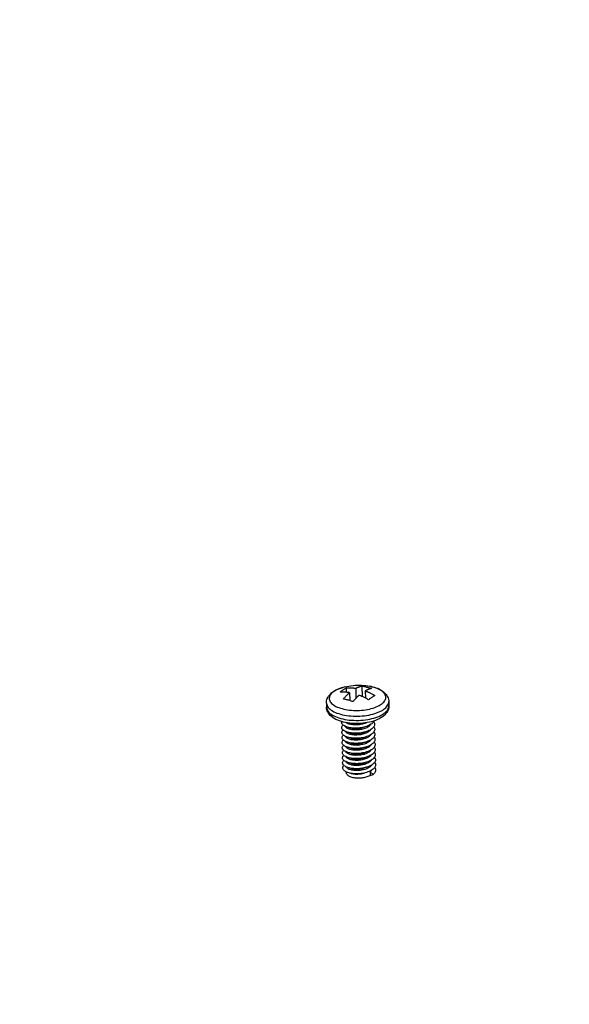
# Model space of a CAD drawing. Header units: millimetres. Extents: x 6 to 414, y 7 to 290.
# Tile 324 of 341: x 147.37 to 152.21, y 213.55 to 222.24. Entities that reach past the tile are written whole.
import ezdxf

# ---------------------------------------------------------------- set-up
doc = ezdxf.new("R2010")
doc.units = ezdxf.units.MM
doc.header["$LTSCALE"] = 23.1
doc.layers.get('0').update_dxf_attribs({"linetype": 'CONTINUOUS'})
for name, color, linetype in [('03_ALL_AXES', 7, 'CONTINUOUS'), ('09_ALL_ROUNDS', 7, 'CONTINUOUS'), ('20_ALL_FEATURES', 7, 'CONTINUOUS')]:
    doc.layers.add(name, color=color, linetype=linetype)
doc.styles.get("Standard").update_dxf_attribs({"font": 'txt', "width": 0.6})
doc.dimstyles.get("Standard").update_dxf_attribs({"dimtxt": 2.5, "dimasz": 1.8, "dimexe": 0.05, "dimexo": 0.0625, "dimtad": 1, "dimzin": 0, "dimdsep": 46, "dimtxsty": 'Standard', "dimblk": '_FILLED', "dimblk1": '_FILLED', "dimblk2": '_FILLED', "dimcen": 0.09, "dimadec": 0, "dimazin": 0, "dimtol": 1, "dimtp": 0.01, "dimtm": 0.01, "dimtfac": 1, "dimtofl": 0, "dimtmove": 0, "dimatfit": 3, "dimldrblk": '_FILLED', "dimfxl": 0, "dimtolj": 1, "dimtzin": 0, "dimarcsym": 0})

# ---------------------------------------------------------------- blocks, each defined once
blk = doc.blocks.new('_FILLED')
at = {"color": 0, "linetype": 'ByBlock'}
blk.add_solid([(0, 0), (-1, 0.2222), (-1, -0.2222)], dxfattribs=at)

msp = doc.modelspace()

# ---------------------------------------------------------------- linework, layer by layer
at = {"color": 40, "linetype": 'Continuous'}
msp.add_line((150.2446, 215.6923), (150.2443, 215.6942), dxfattribs=at)
for points in [[(150.2485, 215.8618), (150.2488, 215.8623), (150.2492, 215.8627), (150.2496, 215.8632), (150.25, 215.8636), (150.2505, 215.8641), (150.2509, 215.8645), (150.2513, 215.8649), (150.2518, 215.8653), (150.2522, 215.8657), (150.2527, 215.8661), (150.2531, 215.8664), (150.2535, 215.8667), (150.2539, 215.867), (150.2544, 215.8673), (150.2548, 215.8676)], [(150.3235, 215.855), (150.3245, 215.8544), (150.3256, 215.8538), (150.3266, 215.8531), (150.3276, 215.8525), (150.3286, 215.8519), (150.3296, 215.8512), (150.3306, 215.8505), (150.3317, 215.8499), (150.3327, 215.8492), (150.3337, 215.8485), (150.3348, 215.8478), (150.3359, 215.847), (150.337, 215.8462), (150.3381, 215.8454), (150.3392, 215.8446), (150.3402, 215.8438), (150.3413, 215.843), (150.3424, 215.8422), (150.3435, 215.8414)], [(150.3736, 215.8134), (150.3745, 215.8124), (150.3754, 215.8114), (150.3763, 215.8104), (150.3771, 215.8094), (150.3779, 215.8084), (150.3788, 215.8073), (150.3796, 215.8063), (150.3804, 215.8053), (150.3812, 215.8043), (150.382, 215.8033), (150.3827, 215.8024), (150.3835, 215.8014)], [(150.3999, 215.7741), (150.4003, 215.7731), (150.4007, 215.7721), (150.4012, 215.7711), (150.4016, 215.77), (150.402, 215.769), (150.4024, 215.768), (150.4027, 215.7671), (150.403, 215.7662), (150.4034, 215.7653), (150.4037, 215.7644), (150.404, 215.7634), (150.4043, 215.7625), (150.4046, 215.7616)], [(150.4088, 215.7317), (150.4088, 215.7307), (150.4088, 215.7297), (150.4087, 215.7287), (150.4087, 215.7277), (150.4086, 215.7266), (150.4086, 215.7256), (150.4085, 215.7246), (150.4084, 215.7236), (150.4083, 215.7226), (150.4082, 215.7216), (150.4081, 215.7205), (150.408, 215.7195), (150.4078, 215.7185), (150.4077, 215.7175)], [(150.2612, 215.633), (150.2607, 215.6339), (150.2603, 215.6347), (150.2598, 215.6356), (150.2594, 215.6365), (150.259, 215.6374), (150.2586, 215.6383), (150.2581, 215.6393), (150.2577, 215.6402), (150.2573, 215.6411), (150.2569, 215.6421), (150.2566, 215.6429), (150.2562, 215.6437), (150.2559, 215.6445), (150.2556, 215.6453)], [(150.3671, 215.6328), (150.3661, 215.6318), (150.3652, 215.6307), (150.3642, 215.6297), (150.3633, 215.6287), (150.3623, 215.6277), (150.3613, 215.6267), (150.3603, 215.6258), (150.3594, 215.6248), (150.3584, 215.6239), (150.3574, 215.6229), (150.3564, 215.622), (150.3554, 215.6211), (150.3544, 215.6203), (150.3534, 215.6194), (150.3524, 215.6185), (150.3514, 215.6177)], [(150.3983, 215.6836), (150.3978, 215.6824), (150.3973, 215.6812), (150.3968, 215.68), (150.3963, 215.6789), (150.3958, 215.6777), (150.3953, 215.6766), (150.3948, 215.6755), (150.3942, 215.6744), (150.3937, 215.6733), (150.3932, 215.6722), (150.3927, 215.6712), (150.3921, 215.6701), (150.3916, 215.669), (150.3911, 215.668)]]:
    msp.add_lwpolyline(points, dxfattribs=at)
at = {"layer": '03_ALL_AXES', "color": 7, "linetype": 'Continuous'}
for p, q in [((150.0702, 216.2133), (150.0711, 216.1761)), ((150.6201, 216.2264), (150.621, 216.1891)), ((150.2447, 215.6055), (150.2449, 215.598))]:
    msp.add_line(p, q, dxfattribs=at)
msp.add_lwpolyline([(150.2298, 216.3554), (150.2488, 216.3597), (150.2676, 216.3633), (150.2865, 216.3662), (150.3052, 216.3683), (150.324, 216.3697), (150.3426, 216.3705), (150.3612, 216.3705), (150.3798, 216.3699), (150.3983, 216.3687), (150.4168, 216.3667), (150.4353, 216.3641), (150.454, 216.3607)], dxfattribs=at)
at = {"layer": '09_ALL_ROUNDS', "color": 7, "linetype": 'Continuous'}
for p, q in [((150.2297, 216.3554), (150.2232, 216.3537)), ((150.2298, 216.3554), (150.2297, 216.3554)), ((150.4937, 216.3506), (150.4806, 216.3545)), ((150.1348, 216.3152), (150.1272, 216.3094)), ((150.197, 216.0769), (150.2147, 216.0725)), ((150.4676, 216.0486), (150.4493, 216.0442)), ((150.4854, 216.0538), (150.4676, 216.0486)), ((150.5027, 216.0597), (150.4854, 216.0538))]:
    msp.add_line(p, q, dxfattribs=at)
for points in [[(150.1272, 216.3113), (150.141, 216.3203), (150.1559, 216.3286), (150.1718, 216.336), (150.1885, 216.3427), (150.2058, 216.3486), (150.2236, 216.3538)], [(150.2077, 216.3492), (150.193, 216.3443), (150.1791, 216.339), (150.1661, 216.3332), (150.1543, 216.3272), (150.1439, 216.3212), (150.1348, 216.3152)], [(150.454, 216.3607), (150.4708, 216.357), (150.4884, 216.3523), (150.5055, 216.3468), (150.5218, 216.3405), (150.5374, 216.3335), (150.552, 216.3256), (150.5654, 216.317), (150.5773, 216.3078), (150.5877, 216.2982), (150.5965, 216.2883), (150.6037, 216.2783), (150.6095, 216.2681), (150.6139, 216.2579), (150.6172, 216.2475), (150.6192, 216.2369), (150.6201, 216.2264)], [(150.4806, 216.3545), (150.4652, 216.3583), (150.454, 216.3607)], [(150.5537, 216.2028), (150.5613, 216.2085), (150.5686, 216.2148), (150.5755, 216.222), (150.5816, 216.2295), (150.5864, 216.2373), (150.5901, 216.2453), (150.5924, 216.2533), (150.5934, 216.2614), (150.5932, 216.2694), (150.5916, 216.2773), (150.5887, 216.2852), (150.5846, 216.2929), (150.5792, 216.3005), (150.5726, 216.3078), (150.5647, 216.3149), (150.5558, 216.3217), (150.5457, 216.3281), (150.5346, 216.3342), (150.5224, 216.34), (150.5093, 216.3453), (150.4971, 216.3495)], [(150.0702, 216.2133), (150.0705, 216.2232), (150.0719, 216.2332), (150.0743, 216.2431), (150.0778, 216.2531), (150.0825, 216.2631), (150.0886, 216.273), (150.0961, 216.283), (150.105, 216.2927), (150.1153, 216.3022), (150.1272, 216.3113)], [(150.1272, 216.3094), (150.1199, 216.3031), (150.1129, 216.296), (150.1069, 216.2884), (150.102, 216.2806), (150.0984, 216.2726), (150.0961, 216.2646), (150.095, 216.2565), (150.0953, 216.2485), (150.0969, 216.2406), (150.0997, 216.2327), (150.1039, 216.225), (150.1093, 216.2174), (150.1159, 216.2101), (150.1237, 216.203), (150.1327, 216.1962), (150.1428, 216.1898), (150.1539, 216.1837), (150.1661, 216.1779), (150.1791, 216.1727), (150.1931, 216.1678), (150.2078, 216.1635), (150.2233, 216.1596), (150.2394, 216.1563), (150.256, 216.1535), (150.2731, 216.1512), (150.2906, 216.1495), (150.3083, 216.1484), (150.3263, 216.1479), (150.3443, 216.1479), (150.3623, 216.1486), (150.3803, 216.1498), (150.398, 216.1516), (150.4155, 216.1539), (150.4326, 216.1568), (150.4492, 216.1603), (150.4653, 216.1642), (150.4807, 216.1687), (150.4955, 216.1736), (150.5094, 216.179), (150.5224, 216.1847), (150.5342, 216.1907), (150.5446, 216.1967), (150.5537, 216.2028)], [(150.0702, 216.2133), (150.0706, 216.2083), (150.0723, 216.1996), (150.0755, 216.1909), (150.08, 216.1824), (150.086, 216.174), (150.0933, 216.1659), (150.1019, 216.1581), (150.1118, 216.1507), (150.1229, 216.1435), (150.1352, 216.1368), (150.1486, 216.1305), (150.1631, 216.1246), (150.1784, 216.1193), (150.1947, 216.1145), (150.2117, 216.1103)], [(150.0711, 216.1761), (150.0712, 216.1743), (150.0725, 216.1652), (150.0753, 216.1561), (150.0796, 216.1473), (150.0855, 216.1386), (150.0927, 216.1302), (150.1014, 216.122), (150.1115, 216.1142), (150.1229, 216.1068), (150.1355, 216.0999), (150.1493, 216.0933), (150.1642, 216.0873), (150.1801, 216.0818), (150.197, 216.0769)], [(150.2204, 216.0455), (150.2028, 216.0502), (150.1857, 216.0556), (150.1694, 216.0619), (150.1538, 216.069), (150.1392, 216.0769), (150.1258, 216.0855), (150.1139, 216.0947), (150.1035, 216.1043), (150.0947, 216.1142), (150.0875, 216.1242), (150.0817, 216.1343), (150.0772, 216.1446), (150.074, 216.155), (150.072, 216.1655), (150.0711, 216.1761)], [(150.4609, 216.111), (150.4787, 216.1153), (150.4957, 216.1203), (150.512, 216.1257), (150.5273, 216.1316), (150.5417, 216.1379), (150.5547, 216.1445), (150.5661, 216.1512), (150.5762, 216.1579)], [(150.621, 216.1891), (150.6207, 216.1792), (150.6193, 216.1693), (150.6169, 216.1593), (150.6134, 216.1494), (150.6086, 216.1394), (150.6026, 216.1294), (150.5951, 216.1195), (150.5862, 216.1097), (150.5759, 216.1002), (150.564, 216.0911)], [(150.5762, 216.1579), (150.5845, 216.1642), (150.5926, 216.1712), (150.6003, 216.179), (150.6069, 216.1874), (150.6123, 216.196), (150.6163, 216.2048), (150.6189, 216.2137), (150.62, 216.2225), (150.6201, 216.2264)], [(150.5771, 216.1206), (150.5876, 216.1287), (150.5967, 216.1371), (150.6044, 216.1457), (150.6107, 216.1545), (150.6156, 216.1635), (150.6189, 216.1726), (150.6206, 216.1818), (150.621, 216.1891)], [(150.2117, 216.1103), (150.2295, 216.1066), (150.2478, 216.1035), (150.2667, 216.101), (150.286, 216.0991), (150.3055, 216.0979), (150.3253, 216.0973), (150.3452, 216.0974), (150.3651, 216.0981), (150.3849, 216.0994), (150.4045, 216.1014), (150.4238, 216.104), (150.4426, 216.1072), (150.4609, 216.111)], [(150.2147, 216.0725), (150.2331, 216.0688), (150.2521, 216.0657), (150.2717, 216.0633), (150.2917, 216.0615), (150.312, 216.0605), (150.3325, 216.06), (150.353, 216.0603), (150.3735, 216.0613), (150.3939, 216.0629), (150.414, 216.0652), (150.4337, 216.0682), (150.453, 216.0718)], [(150.453, 216.0718), (150.4716, 216.0761), (150.4895, 216.0809)], [(150.4895, 216.0809), (150.5066, 216.0863), (150.5229, 216.0922), (150.5381, 216.0986), (150.5523, 216.1055), (150.5653, 216.1129), (150.5771, 216.1206)], [(150.564, 216.0911), (150.5502, 216.0821), (150.5353, 216.0739), (150.5194, 216.0664), (150.5027, 216.0597)], [(150.257, 216.0383), (150.2385, 216.0415), (150.2204, 216.0455)], [(150.4493, 216.0442), (150.4306, 216.0405), (150.4116, 216.0375), (150.3924, 216.0352), (150.373, 216.0335), (150.3534, 216.0326), (150.3339, 216.0323), (150.3144, 216.0328), (150.295, 216.0339), (150.2759, 216.0357), (150.257, 216.0383)]]:
    msp.add_lwpolyline(points, dxfattribs=at)
at = {"layer": '20_ALL_FEATURES', "color": 7, "linetype": 'Continuous'}
for p, q in [((150.2445, 216.3475), (150.2454, 216.3082)), ((150.3281, 216.343), (150.3301, 216.2553)), ((150.3827, 216.3634), (150.3849, 216.271)), ((150.2739, 216.3045), (150.2755, 216.2353)), ((150.4121, 216.3204), (150.4136, 216.2573)), ((150.2498, 216.0369), (150.2448, 216.0404)), ((150.3979, 215.9988), (150.4095, 216.0022)), ((150.4904, 216.0555), (150.4901, 216.0545)), ((150.399, 215.9541), (150.4105, 215.9575)), ((150.4001, 215.9093), (150.4116, 215.9127)), ((150.2675, 215.864), (150.257, 215.8669)), ((150.2685, 215.8193), (150.2671, 215.8196)), ((150.4011, 215.8646), (150.4126, 215.868)), ((150.4022, 215.8198), (150.4137, 215.8232)), ((150.2578, 215.7674), (150.2529, 215.7705)), ((150.2696, 215.7745), (150.2672, 215.7751)), ((150.4032, 215.775), (150.4148, 215.7784)), ((150.4043, 215.7303), (150.4158, 215.7337)), ((150.4054, 215.6855), (150.4169, 215.6889)), ((150.4557, 215.6058), (150.4564, 215.5748)), ((150.4813, 215.5835), (150.4557, 215.6058)), ((150.4564, 215.5748), (150.4813, 215.5835))]:
    msp.add_line(p, q, dxfattribs=at)
for points in [[(150.1903, 216.3091), (150.1948, 216.313), (150.1993, 216.3168), (150.2038, 216.3204), (150.2083, 216.3239), (150.2128, 216.3273), (150.2173, 216.3306)], [(150.2173, 216.3306), (150.2218, 216.3338), (150.2264, 216.3368), (150.2309, 216.3397), (150.2354, 216.3424), (150.24, 216.345), (150.2445, 216.3475)], [(150.2445, 216.3475), (150.2508, 216.3479), (150.2571, 216.3481), (150.2633, 216.3482), (150.2693, 216.3482), (150.2752, 216.348), (150.281, 216.3479), (150.2866, 216.3476), (150.292, 216.3472), (150.2973, 216.3468), (150.3024, 216.3463), (150.3074, 216.3458), (150.312, 216.3453), (150.3164, 216.3447), (150.3206, 216.3441), (150.3244, 216.3436), (150.3281, 216.343)], [(150.3281, 216.343), (150.3302, 216.3441), (150.3323, 216.3452), (150.3344, 216.3463), (150.3365, 216.3474), (150.3386, 216.3484), (150.3407, 216.3494), (150.3428, 216.3504), (150.345, 216.3514), (150.3473, 216.3523), (150.3497, 216.3533), (150.3522, 216.3544), (150.3549, 216.3554), (150.3577, 216.3564), (150.3607, 216.3575), (150.3639, 216.3585), (150.3673, 216.3596), (150.3709, 216.3606), (150.3747, 216.3616), (150.3786, 216.3626), (150.3827, 216.3634)], [(150.3827, 216.3634), (150.3897, 216.3623), (150.3966, 216.361), (150.4036, 216.3595), (150.4106, 216.358), (150.4176, 216.3563), (150.4246, 216.3545), (150.4317, 216.3525), (150.4387, 216.3504), (150.4457, 216.3482), (150.4527, 216.3459), (150.4597, 216.3435), (150.4667, 216.3409)], [(150.4667, 216.3409), (150.4626, 216.34), (150.4587, 216.3391), (150.4548, 216.3381), (150.4512, 216.337), (150.4478, 216.336), (150.4446, 216.3349), (150.4416, 216.3339), (150.4388, 216.3328), (150.4362, 216.3318), (150.4337, 216.3308), (150.4313, 216.3298), (150.429, 216.3288), (150.4268, 216.3278), (150.4247, 216.3268), (150.4226, 216.3258), (150.4205, 216.3248), (150.4184, 216.3238), (150.4163, 216.3227), (150.4142, 216.3216), (150.4121, 216.3204)], [(150.2739, 216.3045), (150.2702, 216.3051), (150.2663, 216.3057), (150.2621, 216.3063), (150.2577, 216.3069), (150.253, 216.3074), (150.2481, 216.3079), (150.2431, 216.3084), (150.2378, 216.3088), (150.2324, 216.3091), (150.2269, 216.3094), (150.2212, 216.3096), (150.2154, 216.3097), (150.2093, 216.3097), (150.2031, 216.3096), (150.1967, 216.3094), (150.1903, 216.3091)], [(150.2201, 216.2481), (150.2241, 216.253), (150.2279, 216.2576), (150.2317, 216.2619), (150.2352, 216.266), (150.2386, 216.2697), (150.2417, 216.2731), (150.2446, 216.2763), (150.2474, 216.2792), (150.25, 216.2819), (150.2525, 216.2844), (150.2548, 216.2867), (150.2571, 216.2889), (150.2592, 216.2911), (150.2613, 216.2931), (150.2634, 216.2951), (150.2655, 216.297), (150.2676, 216.2989), (150.2696, 216.3008), (150.2717, 216.3027), (150.2739, 216.3045)], [(150.2761, 216.2351), (150.269, 216.2372), (150.262, 216.2391), (150.255, 216.241), (150.248, 216.2426), (150.241, 216.2442), (150.234, 216.2456), (150.227, 216.2469), (150.2201, 216.2481)], [(150.3041, 216.2256), (150.2971, 216.2281), (150.2901, 216.2306), (150.2831, 216.2329), (150.2761, 216.2351)], [(150.3579, 216.282), (150.3558, 216.2802), (150.3537, 216.2783), (150.3516, 216.2764), (150.3495, 216.2745), (150.3475, 216.2725), (150.3454, 216.2706), (150.3432, 216.2685), (150.3411, 216.2664), (150.3388, 216.2642), (150.3364, 216.2618), (150.334, 216.2593), (150.3313, 216.2566), (150.3286, 216.2536), (150.3256, 216.2505), (150.3225, 216.247), (150.3192, 216.2433), (150.3156, 216.2393), (150.3119, 216.235), (150.3081, 216.2304), (150.3041, 216.2256)], [(150.4171, 216.2555), (150.4111, 216.2586), (150.4053, 216.2615), (150.3997, 216.2642), (150.3942, 216.2668), (150.3888, 216.2693), (150.3836, 216.2716), (150.3787, 216.2737), (150.374, 216.2757), (150.3696, 216.2775), (150.3654, 216.2791), (150.3615, 216.2806), (150.3579, 216.282)], [(150.4121, 216.3204), (150.4158, 216.3191), (150.4197, 216.3175), (150.4239, 216.3159), (150.4283, 216.3141), (150.433, 216.3121), (150.4379, 216.31), (150.4431, 216.3077), (150.4484, 216.3053), (150.4538, 216.3027), (150.4594, 216.3), (150.4651, 216.2971), (150.471, 216.2941), (150.4772, 216.2908), (150.4835, 216.2874), (150.4899, 216.2837), (150.4965, 216.2799)], [(150.4423, 216.2415), (150.4359, 216.2452), (150.4295, 216.2488), (150.4233, 216.2522), (150.4171, 216.2555)], [(150.4693, 216.263), (150.4648, 216.2597), (150.4603, 216.2563), (150.4558, 216.2528), (150.4513, 216.2491), (150.4468, 216.2454), (150.4423, 216.2415)], [(150.4965, 216.2799), (150.492, 216.2774), (150.4875, 216.2748), (150.4829, 216.272), (150.4784, 216.2691), (150.4739, 216.2661), (150.4693, 216.263)], [(150.2177, 216.019), (150.2128, 216.0235), (150.209, 216.0283), (150.2063, 216.0332), (150.2048, 216.0382), (150.2043, 216.0433), (150.205, 216.0484), (150.2054, 216.0495)], [(150.2183, 215.9746), (150.2135, 215.9792), (150.2098, 215.984), (150.2072, 215.9889), (150.2057, 215.9939), (150.2054, 215.999), (150.2062, 216.0041), (150.2081, 216.0091), (150.2112, 216.0141), (150.2153, 216.019), (150.2165, 216.0201)], [(150.2188, 215.9303), (150.2142, 215.9349), (150.2106, 215.9397), (150.2081, 215.9446), (150.2067, 215.9496), (150.2065, 215.9547), (150.2074, 215.9598), (150.2094, 215.9648), (150.2126, 215.9698), (150.2168, 215.9747), (150.2175, 215.9753)], [(150.2643, 215.9983), (150.2564, 216.0004), (150.247, 216.0034), (150.2383, 216.0068), (150.2305, 216.0106), (150.2236, 216.0146), (150.2177, 216.019)], [(150.2653, 215.9535), (150.2566, 215.9559), (150.2472, 215.9589), (150.2386, 215.9624), (150.2309, 215.9662), (150.2241, 215.9703), (150.2183, 215.9746)], [(150.251, 215.9921), (150.246, 215.9955), (150.2419, 215.9991), (150.2388, 216.0029), (150.2366, 216.0068), (150.2363, 216.0078)], [(150.4217, 216.0391), (150.4162, 216.0366), (150.4074, 216.0332), (150.3981, 216.0301), (150.3883, 216.0274), (150.3782, 216.0252), (150.3679, 216.0233), (150.3575, 216.0219), (150.347, 216.0209), (150.3364, 216.0203), (150.3258, 216.0202), (150.3154, 216.0205), (150.3054, 216.0212), (150.2957, 216.0224), (150.2865, 216.0239), (150.2779, 216.0258), (150.2698, 216.0281), (150.2624, 216.0308), (150.2557, 216.0337), (150.2498, 216.0369)], [(150.4331, 215.9996), (150.4255, 215.9956), (150.4172, 215.9918), (150.4083, 215.9884), (150.399, 215.9853), (150.3892, 215.9826), (150.3791, 215.9804), (150.3687, 215.9785), (150.3582, 215.9771), (150.3476, 215.9761), (150.337, 215.9755), (150.3265, 215.9754), (150.3163, 215.9757), (150.3063, 215.9765), (150.2966, 215.9776), (150.2875, 215.9792), (150.2789, 215.9811), (150.2708, 215.9834), (150.2634, 215.986), (150.2568, 215.9889), (150.251, 215.9921)], [(150.4129, 216.0032), (150.4013, 216.0001), (150.3892, 215.9975), (150.3767, 215.9952), (150.364, 215.9935), (150.3512, 215.9923), (150.3384, 215.9916), (150.3256, 215.9914), (150.3131, 215.9917), (150.3008, 215.9925), (150.2889, 215.9938), (150.2775, 215.9955), (150.2666, 215.9977), (150.2643, 215.9983)], [(150.2795, 215.9946), (150.2873, 215.9929), (150.2964, 215.9914), (150.3061, 215.9902), (150.3162, 215.9895), (150.3266, 215.9892), (150.3371, 215.9893), (150.3477, 215.9899), (150.3582, 215.9909), (150.3687, 215.9923), (150.379, 215.9942), (150.3891, 215.9964), (150.3979, 215.9988)], [(150.47, 216.0306), (150.4625, 216.0252), (150.4541, 216.0201), (150.4449, 216.0153), (150.4349, 216.0109), (150.4243, 216.0069), (150.4129, 216.0032)], [(150.4704, 215.9854), (150.4629, 215.98), (150.4544, 215.9749), (150.4451, 215.9702), (150.4351, 215.9658), (150.4244, 215.9618), (150.414, 215.9585)], [(150.4462, 216.0086), (150.44, 216.004), (150.4331, 215.9996)], [(150.4591, 216.0231), (150.4559, 216.0185), (150.4515, 216.0135), (150.4462, 216.0086)], [(150.4601, 215.9783), (150.457, 215.9738), (150.4525, 215.9687), (150.4472, 215.9639)], [(150.4901, 216.0545), (150.4866, 216.0483), (150.4821, 216.0422), (150.4766, 216.0363), (150.47, 216.0306)], [(150.4909, 216.0091), (150.4873, 216.0029), (150.4827, 215.9969), (150.4771, 215.991), (150.4704, 215.9854)], [(150.4869, 216.0488), (150.4884, 216.0468), (150.4916, 216.0407), (150.4937, 216.0344), (150.4947, 216.0281), (150.4946, 216.0218), (150.4933, 216.0154), (150.4909, 216.0091)], [(150.488, 216.0041), (150.4898, 216.0015), (150.4929, 215.9954), (150.4949, 215.9891), (150.4958, 215.9828), (150.4955, 215.9764), (150.4942, 215.9701), (150.4916, 215.9638)], [(150.225, 215.8815), (150.2194, 215.8859), (150.2149, 215.8905), (150.2114, 215.8953), (150.209, 215.9003), (150.2077, 215.9053), (150.2076, 215.9104), (150.2086, 215.9155), (150.2107, 215.9205), (150.214, 215.9255), (150.2183, 215.9303), (150.2186, 215.9305)], [(150.2664, 215.9088), (150.2568, 215.9114), (150.2474, 215.9145), (150.2389, 215.918), (150.2313, 215.9218), (150.2246, 215.9259), (150.2188, 215.9303)], [(150.2523, 215.9472), (150.2473, 215.9506), (150.2431, 215.9543), (150.2399, 215.958), (150.2377, 215.9619), (150.2373, 215.963)], [(150.2529, 215.9027), (150.248, 215.9061), (150.2439, 215.9098), (150.2408, 215.9135), (150.2386, 215.9174), (150.2384, 215.9182)], [(150.4341, 215.9549), (150.4264, 215.9508), (150.4181, 215.947), (150.4091, 215.9435), (150.3998, 215.9405), (150.3901, 215.9378), (150.3801, 215.9356), (150.3698, 215.9337), (150.3593, 215.9323), (150.3487, 215.9313), (150.3381, 215.9308), (150.3277, 215.9307), (150.3175, 215.931), (150.3075, 215.9317), (150.2979, 215.9328), (150.2888, 215.9344), (150.2802, 215.9362), (150.2723, 215.9385), (150.2649, 215.9411), (150.2582, 215.944), (150.2523, 215.9472)], [(150.4353, 215.9102), (150.4277, 215.9061), (150.4195, 215.9024), (150.4107, 215.8989), (150.4013, 215.8959), (150.3916, 215.8932), (150.3815, 215.8909), (150.3712, 215.889), (150.3606, 215.8876), (150.3498, 215.8866), (150.339, 215.886), (150.3283, 215.8859), (150.3178, 215.8862), (150.3077, 215.887), (150.298, 215.8882), (150.2889, 215.8898), (150.2804, 215.8917), (150.2725, 215.894), (150.2652, 215.8966), (150.2586, 215.8995), (150.2529, 215.9027)], [(150.414, 215.9585), (150.4013, 215.9551), (150.3891, 215.9525), (150.3766, 215.9503), (150.3639, 215.9486), (150.3511, 215.9475), (150.3383, 215.9468), (150.3256, 215.9466), (150.313, 215.947), (150.3008, 215.9478), (150.2889, 215.9492), (150.2776, 215.951), (150.2668, 215.9532), (150.2653, 215.9535)], [(150.415, 215.9137), (150.4131, 215.9132), (150.4013, 215.9101), (150.389, 215.9075), (150.3765, 215.9054), (150.3638, 215.9037), (150.351, 215.9026), (150.3382, 215.902), (150.3255, 215.9019), (150.313, 215.9023), (150.3007, 215.9032), (150.2889, 215.9046), (150.2776, 215.9064), (150.2664, 215.9088)], [(150.2806, 215.9498), (150.2882, 215.9482), (150.2974, 215.9466), (150.307, 215.9455), (150.317, 215.9447), (150.3273, 215.9444), (150.3377, 215.9445), (150.3483, 215.9451), (150.3589, 215.9461), (150.3694, 215.9475), (150.3798, 215.9493), (150.3899, 215.9516), (150.399, 215.9541)], [(150.2817, 215.9051), (150.2895, 215.9033), (150.2987, 215.9018), (150.3083, 215.9007), (150.3183, 215.9), (150.3285, 215.8997), (150.3389, 215.8998), (150.3494, 215.9003), (150.36, 215.9013), (150.3705, 215.9027), (150.3808, 215.9046), (150.3908, 215.9068), (150.4001, 215.9093)], [(150.4709, 215.9401), (150.4632, 215.9347), (150.4546, 215.9297), (150.4453, 215.925), (150.4352, 215.9206), (150.4244, 215.9167), (150.415, 215.9137)], [(150.4713, 215.8948), (150.4635, 215.8895), (150.4549, 215.8845), (150.4454, 215.8798), (150.4353, 215.8755), (150.4245, 215.8716), (150.4161, 215.869)], [(150.4472, 215.9639), (150.4411, 215.9593), (150.4341, 215.9549)], [(150.4483, 215.9191), (150.4422, 215.9145), (150.4353, 215.9102)], [(150.4612, 215.9336), (150.461, 215.9332), (150.4576, 215.9284), (150.4533, 215.9237), (150.4483, 215.9191)], [(150.4622, 215.8888), (150.4591, 215.8842), (150.4546, 215.8792), (150.4493, 215.8744)], [(150.4916, 215.9638), (150.488, 215.9576), (150.4833, 215.9516), (150.4776, 215.9457), (150.4709, 215.9401)], [(150.4924, 215.9185), (150.4887, 215.9123), (150.4839, 215.9063), (150.4781, 215.9005), (150.4713, 215.8948)], [(150.489, 215.9593), (150.4912, 215.9562), (150.4942, 215.95), (150.4961, 215.9438), (150.4969, 215.9375), (150.4965, 215.9311), (150.495, 215.9248), (150.4924, 215.9185)], [(150.4901, 215.9146), (150.4926, 215.9109), (150.4955, 215.9047), (150.4973, 215.8984), (150.498, 215.8921), (150.4975, 215.8858), (150.4959, 215.8794), (150.4932, 215.8732)], [(150.2256, 215.8371), (150.22, 215.8416), (150.2156, 215.8462), (150.2122, 215.851), (150.2099, 215.856), (150.2087, 215.861), (150.2087, 215.8661), (150.2098, 215.8712), (150.212, 215.8762), (150.2154, 215.8812), (150.2196, 215.8858)], [(150.2261, 215.7928), (150.2206, 215.7972), (150.2163, 215.8019), (150.213, 215.8067), (150.2108, 215.8117), (150.2097, 215.8167), (150.2098, 215.8218), (150.211, 215.8269), (150.2134, 215.8319), (150.2168, 215.8369), (150.2207, 215.841)], [(150.257, 215.8669), (150.2477, 215.87), (150.2392, 215.8735), (150.2317, 215.8774), (150.225, 215.8815)], [(150.2671, 215.8196), (150.2571, 215.8224), (150.2479, 215.8256), (150.2396, 215.8291), (150.2321, 215.833), (150.2256, 215.8371)], [(150.2542, 215.8578), (150.2492, 215.8612), (150.2452, 215.8648), (150.242, 215.8686), (150.2398, 215.8725), (150.2395, 215.8734)], [(150.2552, 215.8131), (150.2502, 215.8165), (150.246, 215.8202), (150.2429, 215.824), (150.2407, 215.8279), (150.2405, 215.8287)], [(150.4364, 215.8654), (150.4287, 215.8613), (150.4203, 215.8575), (150.4113, 215.854), (150.4018, 215.8509), (150.392, 215.8482), (150.3818, 215.846), (150.3715, 215.8442), (150.361, 215.8428), (150.3503, 215.8418), (150.3397, 215.8412), (150.3292, 215.8411), (150.3189, 215.8415), (150.309, 215.8422), (150.2995, 215.8434), (150.2904, 215.8449), (150.2819, 215.8469), (150.2739, 215.8491), (150.2665, 215.8517), (150.26, 215.8546), (150.2542, 215.8578)], [(150.4374, 215.8206), (150.4298, 215.8166), (150.4216, 215.8128), (150.4128, 215.8094), (150.4035, 215.8063), (150.3937, 215.8037), (150.3836, 215.8014), (150.3733, 215.7995), (150.3629, 215.7981), (150.3524, 215.7971), (150.3418, 215.7965), (150.3314, 215.7964), (150.3211, 215.7967), (150.3111, 215.7974), (150.3015, 215.7985), (150.2923, 215.8), (150.2837, 215.8019), (150.2755, 215.8042), (150.268, 215.8068), (150.2612, 215.8098), (150.2552, 215.8131)], [(150.4161, 215.869), (150.4131, 215.8681), (150.4012, 215.8651), (150.389, 215.8625), (150.3764, 215.8604), (150.3637, 215.8589), (150.3509, 215.8578), (150.3381, 215.8572), (150.3254, 215.8572), (150.3129, 215.8576), (150.3007, 215.8585), (150.2889, 215.8599), (150.2777, 215.8618), (150.2675, 215.864)], [(150.4171, 215.8242), (150.4131, 215.8231), (150.4012, 215.8201), (150.3889, 215.8175), (150.3763, 215.8155), (150.3636, 215.814), (150.3508, 215.813), (150.338, 215.8124), (150.3253, 215.8124), (150.3128, 215.8129), (150.3007, 215.8139), (150.289, 215.8153), (150.2777, 215.8172), (150.2685, 215.8193)], [(150.2827, 215.8603), (150.2897, 215.8588), (150.2988, 215.8572), (150.3084, 215.856), (150.3185, 215.8552), (150.329, 215.8549), (150.3398, 215.855), (150.3506, 215.8556), (150.3614, 215.8566), (150.3719, 215.858), (150.3822, 215.8599), (150.3923, 215.8622), (150.4011, 215.8646)], [(150.2838, 215.8155), (150.2912, 215.8139), (150.3002, 215.8124), (150.3097, 215.8112), (150.3196, 215.8105), (150.3299, 215.8101), (150.3404, 215.8102), (150.351, 215.8108), (150.3617, 215.8117), (150.3722, 215.8132), (150.3825, 215.815), (150.3927, 215.8172), (150.4022, 215.8198)], [(150.4717, 215.8496), (150.4638, 215.8443), (150.4551, 215.8393), (150.4456, 215.8346), (150.4354, 215.8304), (150.4245, 215.8265), (150.4171, 215.8242)], [(150.472, 215.8043), (150.4641, 215.7991), (150.4553, 215.7941), (150.4458, 215.7895), (150.4355, 215.7852), (150.4246, 215.7814), (150.4182, 215.7794)], [(150.4493, 215.8744), (150.4433, 215.8698), (150.4364, 215.8654)], [(150.4504, 215.8296), (150.4443, 215.825), (150.4374, 215.8206)], [(150.4632, 215.8439), (150.4601, 215.8394), (150.4557, 215.8344), (150.4504, 215.8296)], [(150.4932, 215.8732), (150.4894, 215.867), (150.4845, 215.861), (150.4786, 215.8552), (150.4717, 215.8496)], [(150.4939, 215.8278), (150.49, 215.8217), (150.485, 215.8157), (150.479, 215.8099), (150.472, 215.8043)], [(150.4911, 215.8698), (150.4939, 215.8655), (150.4968, 215.8594), (150.4985, 215.8531), (150.499, 215.8468), (150.4985, 215.8404), (150.4968, 215.8341), (150.4939, 215.8278)], [(150.4922, 215.8251), (150.4953, 215.8202), (150.498, 215.8141), (150.4996, 215.8078), (150.5001, 215.8014), (150.4994, 215.7951), (150.4976, 215.7888), (150.4947, 215.7825)], [(150.2266, 215.7484), (150.2213, 215.7529), (150.217, 215.7576), (150.2138, 215.7624), (150.2117, 215.7674), (150.2107, 215.7724), (150.2109, 215.7775), (150.2122, 215.7826), (150.2147, 215.7876), (150.2182, 215.7926), (150.2218, 215.7963)], [(150.2271, 215.704), (150.2219, 215.7085), (150.2177, 215.7132), (150.2146, 215.7181), (150.2126, 215.7231), (150.2118, 215.7281), (150.2121, 215.7332), (150.2135, 215.7383), (150.216, 215.7433), (150.2197, 215.7482), (150.2229, 215.7515)], [(150.2672, 215.7751), (150.2573, 215.7779), (150.2482, 215.7811), (150.2399, 215.7847), (150.2325, 215.7886), (150.2261, 215.7928)], [(150.2706, 215.7297), (150.2674, 215.7306), (150.2575, 215.7334), (150.2485, 215.7367), (150.2403, 215.7403), (150.2329, 215.7442), (150.2266, 215.7484)], [(150.2529, 215.7705), (150.2487, 215.7739), (150.2454, 215.7774), (150.2429, 215.781), (150.2415, 215.784)], [(150.2577, 215.7233), (150.2527, 215.7267), (150.2485, 215.7303), (150.2453, 215.7341), (150.243, 215.738), (150.2426, 215.7392)], [(150.4394, 215.7311), (150.4317, 215.7269), (150.4233, 215.7231), (150.4143, 215.7197), (150.4048, 215.7166), (150.3951, 215.714), (150.3851, 215.7117), (150.3748, 215.7099), (150.3643, 215.7085), (150.3538, 215.7075), (150.3432, 215.707), (150.3329, 215.7069), (150.3227, 215.7072), (150.3127, 215.7079), (150.3031, 215.709), (150.294, 215.7106), (150.2855, 215.7125), (150.2775, 215.7147), (150.2702, 215.7173), (150.2636, 215.7202), (150.2577, 215.7233)], [(150.4393, 215.7764), (150.4322, 215.7725), (150.4245, 215.7689), (150.4164, 215.7656), (150.4077, 215.7626), (150.3987, 215.7599), (150.3893, 215.7576), (150.3797, 215.7557), (150.3699, 215.7541), (150.36, 215.7529), (150.35, 215.7521), (150.3399, 215.7517), (150.3299, 215.7516), (150.3201, 215.752), (150.3105, 215.7528), (150.3015, 215.7539), (150.2928, 215.7554), (150.2847, 215.7572), (150.2771, 215.7593), (150.27, 215.7617), (150.2635, 215.7644), (150.2578, 215.7674)], [(150.4182, 215.7794), (150.4131, 215.778), (150.4011, 215.7751), (150.3888, 215.7726), (150.3762, 215.7706), (150.3635, 215.7691), (150.3507, 215.7681), (150.3379, 215.7676), (150.3252, 215.7677), (150.3128, 215.7682), (150.3007, 215.7692), (150.289, 215.7707), (150.2778, 215.7727), (150.2696, 215.7745)], [(150.4193, 215.7347), (150.4131, 215.733), (150.4011, 215.7301), (150.3888, 215.7276), (150.3762, 215.7257), (150.3634, 215.7242), (150.3506, 215.7233), (150.3378, 215.7229), (150.3251, 215.7229), (150.3127, 215.7235), (150.3006, 215.7246), (150.289, 215.7261), (150.2779, 215.7281), (150.2706, 215.7297)], [(150.2848, 215.7708), (150.2931, 215.769), (150.3022, 215.7675), (150.3118, 215.7664), (150.3219, 215.7657), (150.3321, 215.7654), (150.3426, 215.7655), (150.3531, 215.7661), (150.3636, 215.7671), (150.3741, 215.7685), (150.3844, 215.7704), (150.3944, 215.7726), (150.4032, 215.775)], [(150.2859, 215.726), (150.2936, 215.7243), (150.3022, 215.7229), (150.3113, 215.7218), (150.3208, 215.721), (150.3306, 215.7206), (150.3406, 215.7207), (150.3507, 215.7211), (150.3607, 215.7219), (150.3706, 215.7231), (150.3804, 215.7247), (150.39, 215.7266), (150.3994, 215.7289), (150.4043, 215.7303)], [(150.4724, 215.7591), (150.4644, 215.7538), (150.4556, 215.7489), (150.4459, 215.7443), (150.4356, 215.7401), (150.4246, 215.7363), (150.4193, 215.7347)], [(150.4728, 215.7138), (150.4647, 215.7086), (150.4558, 215.7037), (150.4461, 215.6992), (150.4357, 215.695), (150.4246, 215.6912), (150.4203, 215.6899)], [(150.4515, 215.7848), (150.4457, 215.7805), (150.4393, 215.7764)], [(150.4525, 215.7401), (150.4464, 215.7355), (150.4394, 215.7311)], [(150.4643, 215.7992), (150.4612, 215.7947), (150.4568, 215.7897), (150.4515, 215.7848)], [(150.4654, 215.7544), (150.4623, 215.75), (150.4578, 215.7449), (150.4525, 215.7401)], [(150.4947, 215.7825), (150.4907, 215.7764), (150.4856, 215.7704), (150.4795, 215.7646), (150.4724, 215.7591)], [(150.4954, 215.7372), (150.4913, 215.7311), (150.4861, 215.7251), (150.4799, 215.7193), (150.4728, 215.7138)], [(150.4933, 215.7804), (150.4966, 215.7749), (150.4993, 215.7687), (150.5008, 215.7624), (150.5011, 215.7561), (150.5004, 215.7498), (150.4984, 215.7434), (150.4954, 215.7372)], [(150.4944, 215.7356), (150.498, 215.7296), (150.5005, 215.7234), (150.5019, 215.7171), (150.5022, 215.7108), (150.5013, 215.7044), (150.4993, 215.6981), (150.4962, 215.6919)], [(150.2277, 215.6597), (150.2225, 215.6642), (150.2184, 215.6689), (150.2154, 215.6738), (150.2136, 215.6788), (150.2128, 215.6838), (150.2132, 215.6889), (150.2147, 215.694), (150.2174, 215.699), (150.2211, 215.7039), (150.224, 215.7067)], [(150.2493, 215.6033), (150.2414, 215.607), (150.2343, 215.611), (150.2282, 215.6153), (150.2232, 215.6199), (150.2192, 215.6246), (150.2163, 215.6295), (150.2145, 215.6345), (150.2139, 215.6395), (150.2144, 215.6446), (150.216, 215.6497), (150.2187, 215.6547), (150.2226, 215.6596), (150.225, 215.662)], [(150.2488, 215.6922), (150.2406, 215.6959), (150.2334, 215.6998), (150.2271, 215.704)], [(150.2728, 215.6402), (150.2676, 215.6415), (150.2579, 215.6445), (150.249, 215.6478), (150.241, 215.6514), (150.2338, 215.6554), (150.2277, 215.6597)], [(150.2586, 215.6787), (150.2535, 215.6822), (150.2493, 215.6858), (150.2462, 215.6896), (150.244, 215.6936), (150.2437, 215.6945)], [(150.4546, 215.6506), (150.4485, 215.646), (150.4417, 215.6416), (150.4341, 215.6376), (150.4258, 215.6338), (150.4169, 215.6303), (150.4075, 215.6272), (150.3977, 215.6246), (150.3876, 215.6223), (150.3772, 215.6204), (150.3667, 215.619), (150.356, 215.618), (150.3452, 215.6174), (150.3345, 215.6173), (150.3241, 215.6177), (150.3142, 215.6184), (150.3046, 215.6196), (150.2955, 215.6212), (150.287, 215.6231), (150.279, 215.6254), (150.2717, 215.628), (150.2651, 215.6309), (150.2594, 215.6341), (150.2544, 215.6375), (150.2503, 215.6411), (150.2472, 215.6449), (150.245, 215.6488), (150.2447, 215.6497)], [(150.2717, 215.685), (150.2675, 215.686), (150.2577, 215.6889), (150.2488, 215.6922)], [(150.4405, 215.6863), (150.4329, 215.6822), (150.4246, 215.6785), (150.4158, 215.6751), (150.4065, 215.672), (150.3968, 215.6694), (150.3867, 215.6671), (150.3764, 215.6652), (150.3659, 215.6638), (150.3554, 215.6628), (150.3448, 215.6622), (150.3344, 215.6621), (150.3242, 215.6624), (150.3142, 215.6631), (150.3045, 215.6642), (150.2954, 215.6657), (150.2868, 215.6676), (150.2787, 215.6699), (150.2713, 215.6725), (150.2645, 215.6754), (150.2586, 215.6787)], [(150.4203, 215.6899), (150.4131, 215.6879), (150.401, 215.6851), (150.3887, 215.6827), (150.3761, 215.6808), (150.3633, 215.6794), (150.3505, 215.6785), (150.3377, 215.6781), (150.325, 215.6782), (150.3127, 215.6788), (150.3006, 215.6799), (150.289, 215.6815), (150.2779, 215.6836), (150.2717, 215.685)], [(150.4214, 215.6452), (150.413, 215.6429), (150.401, 215.6401), (150.3886, 215.6377), (150.376, 215.6359), (150.3632, 215.6345), (150.3504, 215.6337), (150.3376, 215.6333), (150.325, 215.6335), (150.3126, 215.6342), (150.3006, 215.6353), (150.2891, 215.6369), (150.278, 215.639), (150.2728, 215.6402)], [(150.287, 215.6813), (150.2948, 215.6796), (150.3039, 215.678), (150.3134, 215.6769), (150.3234, 215.6762), (150.3336, 215.6759), (150.344, 215.676), (150.3545, 215.6765), (150.3651, 215.6775), (150.3755, 215.6789), (150.3858, 215.6807), (150.3958, 215.6829), (150.4054, 215.6855)], [(150.288, 215.6365), (150.2961, 215.6347), (150.3053, 215.6332), (150.3149, 215.6321), (150.3249, 215.6314), (150.3351, 215.6311), (150.3455, 215.6312), (150.3561, 215.6318), (150.3667, 215.6328), (150.3772, 215.6342), (150.3875, 215.6361), (150.3975, 215.6383), (150.4064, 215.6408)], [(150.4731, 215.6686), (150.465, 215.6634), (150.456, 215.6585), (150.4462, 215.654), (150.4357, 215.6499), (150.4247, 215.6461), (150.4214, 215.6452)], [(150.4969, 215.6465), (150.4926, 215.6404), (150.4872, 215.6345), (150.4808, 215.6288), (150.4735, 215.6233), (150.4653, 215.6182), (150.4562, 215.6133), (150.4464, 215.6088), (150.4358, 215.6047), (150.4247, 215.6011), (150.4224, 215.6004)], [(150.4536, 215.6953), (150.4474, 215.6907), (150.4405, 215.6863)], [(150.4665, 215.7097), (150.4634, 215.7052), (150.4589, 215.7002), (150.4536, 215.6953)], [(150.4676, 215.665), (150.4644, 215.6604), (150.4599, 215.6554), (150.4546, 215.6506)], [(150.4962, 215.6919), (150.4919, 215.6857), (150.4867, 215.6798), (150.4804, 215.6741), (150.4731, 215.6686)], [(150.4965, 215.646), (150.4972, 215.645), (150.5007, 215.639), (150.503, 215.6327), (150.5042, 215.6264), (150.5042, 215.6201), (150.5031, 215.6137), (150.5009, 215.6074), (150.4976, 215.6012), (150.4932, 215.5951), (150.4877, 215.5892), (150.4813, 215.5835)], [(150.4954, 215.6908), (150.4958, 215.6903), (150.4993, 215.6843), (150.5017, 215.6781), (150.503, 215.6718), (150.5032, 215.6654), (150.5022, 215.6591), (150.5001, 215.6528), (150.4969, 215.6465)], [(150.4564, 215.5748), (150.4502, 215.5708), (150.4433, 215.5671), (150.4357, 215.5637), (150.4274, 215.5606), (150.4185, 215.5578), (150.4091, 215.5554), (150.3994, 215.5534), (150.3892, 215.5518), (150.3788, 215.5506), (150.3683, 215.5498), (150.3577, 215.5495), (150.3471, 215.5496), (150.3366, 215.5501), (150.3263, 215.5511), (150.3163, 215.5525), (150.3067, 215.5543), (150.2975, 215.5565), (150.2888, 215.5591), (150.2808, 215.562), (150.2734, 215.5653), (150.2668, 215.5689), (150.261, 215.5727), (150.256, 215.5768), (150.2519, 215.5811), (150.2487, 215.5855), (150.2464, 215.5901), (150.2452, 215.5948), (150.2449, 215.598)], [(150.2738, 215.5955), (150.2678, 215.597), (150.2582, 215.6), (150.2493, 215.6033)], [(150.4224, 215.6004), (150.413, 215.5978), (150.4009, 215.5951), (150.3885, 215.5928), (150.3759, 215.591), (150.3631, 215.5897), (150.3503, 215.5889), (150.3375, 215.5886), (150.3249, 215.5888), (150.3126, 215.5895), (150.3006, 215.5907), (150.2891, 215.5923), (150.2781, 215.5945), (150.2738, 215.5955)], [(150.2891, 215.5917), (150.2963, 215.5902), (150.3053, 215.5886), (150.3149, 215.5874), (150.3249, 215.5867), (150.3353, 215.5863), (150.3459, 215.5864), (150.3567, 215.587), (150.3674, 215.588), (150.378, 215.5894), (150.3883, 215.5913), (150.3984, 215.5935), (150.4075, 215.596)], [(150.4686, 215.6203), (150.4654, 215.6156), (150.461, 215.6106), (150.4557, 215.6058)]]:
    msp.add_lwpolyline(points, dxfattribs=at)

# ---------------------------------------------------------------- leaders
at = {"color": 2, "linetype": 'Continuous'}
msp.add_leader([(145.2482, 193.259), (202.0847, 229.8032)], dimstyle='Standard', override={"dimtad": 0}, dxfattribs=at)

doc.saveas('drawing.dxf')
